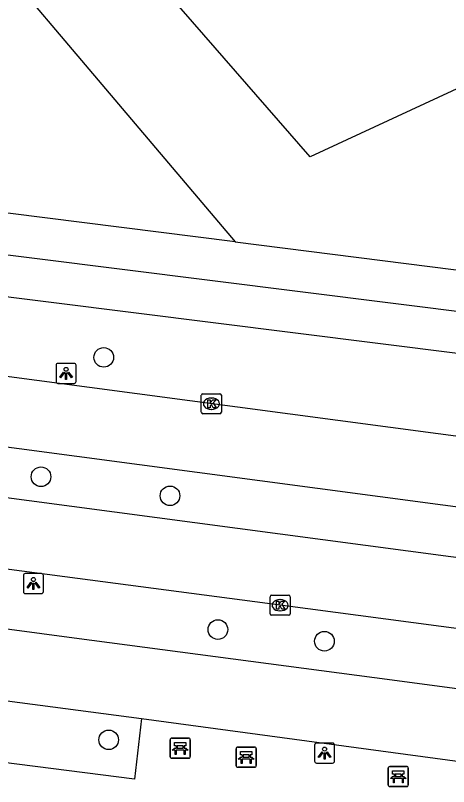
# Model space of a CAD drawing. Extents: x 155888 to 156864, y 383882 to 384671.
# Drawn here: x 156304.9 to 156326.46, y 383947.21 to 383985.65 of the extents above; entities that cross this region are included whole.
import ezdxf

# ---------------------------------------------------------------- set-up
doc = ezdxf.new("R2010")
doc.units = 0
for name, color, linetype in [('IMGEO_Bank', 7, 'Continuous'), ('IMGEO_Boom', 7, 'Continuous'), ('IMGEO_Fietspad_gesloten', 7, 'Continuous'), ('IMGEO_Groenvoorziening', 7, 'Continuous'), ('IMGEO_Kolk', 7, 'Continuous'), ('IMGEO_Lichtpunt', 7, 'Continuous'), ('IMGEO_Pand', 7, 'Continuous'), ('IMGEO_Rijbaan_lokaal_gesloten', 7, 'Continuous'), ('IMGEO_Voetpad_gesloten', 7, 'Continuous'), ('IMGEO_Voetpad_open', 7, 'Continuous')]:
    doc.layers.add(name, color=color, linetype=linetype)

msp = doc.modelspace()

# ---------------------------------------------------------------- linework, layer by layer
at = {"layer": 'IMGEO_Bank'}
for p, q in [((156312.677, 383949.624), (156313.518, 383949.624)), ((156313.518, 383949.624), (156312.677, 383949.624)), ((156312.602, 383948.699), (156312.602, 383949.54)), ((156312.602, 383949.54), (156312.602, 383948.699)), ((156312.911, 383949.13), (156312.911, 383949.236)), ((156312.955, 383949.236), (156312.955, 383949.13)), ((156313.243, 383949.242), (156312.961, 383949.242)), ((156313.249, 383949.13), (156313.249, 383949.236)), ((156313.293, 383949.236), (156313.293, 383949.13)), ((156313.602, 383949.549), (156313.602, 383948.708)), ((156313.602, 383948.708), (156313.602, 383949.549)), ((156313.299, 383949.022), (156312.906, 383949.022)), ((156312.961, 383949.124), (156313.243, 383949.124)), ((156315.886, 383948.252), (156315.886, 383949.093)), ((156315.886, 383949.093), (156315.886, 383948.252)), ((156315.961, 383949.177), (156316.802, 383949.177)), ((156316.802, 383949.177), (156315.961, 383949.177)), ((156316.886, 383949.102), (156316.886, 383948.261)), ((156316.886, 383948.261), (156316.886, 383949.102)), ((156313.527, 383948.624), (156312.686, 383948.624)), ((156312.686, 383948.624), (156313.527, 383948.624)), ((156316.583, 383948.575), (156316.19, 383948.575)), ((156316.195, 383948.683), (156316.195, 383948.789)), ((156316.239, 383948.789), (156316.239, 383948.683)), ((156316.527, 383948.795), (156316.245, 383948.795)), ((156316.245, 383948.677), (156316.527, 383948.677)), ((156316.533, 383948.683), (156316.533, 383948.789)), ((156316.577, 383948.789), (156316.577, 383948.683)), ((156316.811, 383948.177), (156315.97, 383948.177)), ((156315.97, 383948.177), (156316.811, 383948.177)), ((156323.46, 383947.286), (156323.46, 383948.127)), ((156323.46, 383948.127), (156323.46, 383947.286)), ((156323.535, 383948.211), (156324.376, 383948.211)), ((156324.376, 383948.211), (156323.535, 383948.211)), ((156324.46, 383948.136), (156324.46, 383947.295)), ((156324.46, 383947.295), (156324.46, 383948.136)), ((156323.769, 383947.717), (156323.769, 383947.823)), ((156323.813, 383947.823), (156323.813, 383947.717)), ((156324.101, 383947.829), (156323.819, 383947.829)), ((156323.819, 383947.711), (156324.101, 383947.711)), ((156324.107, 383947.717), (156324.107, 383947.823)), ((156324.151, 383947.823), (156324.151, 383947.717)), ((156324.157, 383947.609), (156323.764, 383947.609)), ((156324.385, 383947.211), (156323.544, 383947.211)), ((156323.544, 383947.211), (156324.385, 383947.211))]:
    msp.add_line(p, q, dxfattribs=at)
for points in [[(156312.905, 383949.242), (156312.819, 383949.242), (156312.819, 383949.403), (156313.382, 383949.403), (156313.382, 383949.242), (156313.299, 383949.242)], [(156312.849, 383949.022), (156312.707, 383949.022), (156312.819, 383949.124), (156312.905, 383949.124)], [(156312.899, 383949.015), (156312.899, 383948.808), (156312.856, 383948.808), (156312.856, 383949.015)], [(156313.299, 383949.124), (156313.382, 383949.124), (156313.494, 383949.022), (156313.355, 383949.022)], [(156313.349, 383949.015), (156313.349, 383948.808), (156313.305, 383948.808), (156313.305, 383949.015)], [(156316.189, 383948.795), (156316.103, 383948.795), (156316.103, 383948.956), (156316.666, 383948.956), (156316.666, 383948.795), (156316.583, 383948.795)], [(156316.133, 383948.575), (156315.991, 383948.575), (156316.103, 383948.677), (156316.189, 383948.677)], [(156316.183, 383948.568), (156316.183, 383948.361), (156316.14, 383948.361), (156316.14, 383948.568)], [(156316.583, 383948.677), (156316.666, 383948.677), (156316.778, 383948.575), (156316.639, 383948.575)], [(156316.633, 383948.568), (156316.633, 383948.361), (156316.589, 383948.361), (156316.589, 383948.568)], [(156323.707, 383947.609), (156323.565, 383947.609), (156323.677, 383947.711), (156323.763, 383947.711)], [(156323.763, 383947.829), (156323.677, 383947.829), (156323.677, 383947.99), (156324.24, 383947.99), (156324.24, 383947.829), (156324.157, 383947.829)], [(156324.157, 383947.711), (156324.24, 383947.711), (156324.352, 383947.609), (156324.213, 383947.609)], [(156323.757, 383947.602), (156323.757, 383947.395), (156323.714, 383947.395), (156323.714, 383947.602)], [(156324.207, 383947.602), (156324.207, 383947.395), (156324.163, 383947.395), (156324.163, 383947.602)]]:
    msp.add_lwpolyline(points, dxfattribs=at)
for centre, radius, start, end in [((156312.68, 383949.546), 0.0779, 92.4484, 184.2845), ((156312.68, 383949.546), 0.0779, 92.4484, 184.2845), ((156313.524, 383949.546), 0.0779, 2.4484, 94.2845), ((156313.524, 383949.546), 0.0779, 2.4484, 94.2845), ((156312.904, 383949.235), 0.00671, 2.8957, 87.1043), ((156312.961, 383949.235), 0.00671, 92.8957, 177.1043), ((156313.243, 383949.235), 0.00671, 2.8957, 87.1043), ((156313.3, 383949.235), 0.00671, 92.8957, 177.1043), ((156312.849, 383949.015), 0.00671, 2.8957, 87.1043), ((156312.906, 383949.015), 0.00671, 92.8957, 177.1043), ((156312.904, 383949.131), 0.00671, 272.8957, 357.1043), ((156312.961, 383949.131), 0.00671, 182.8957, 267.1043), ((156313.243, 383949.131), 0.00671, 272.8957, 357.1043), ((156313.3, 383949.131), 0.00671, 182.8957, 267.1043), ((156313.298, 383949.015), 0.00671, 2.8957, 87.1043), ((156313.355, 383949.015), 0.00671, 92.8957, 177.1043), ((156315.964, 383949.099), 0.0779, 92.4484, 184.2845), ((156315.964, 383949.099), 0.0779, 92.4484, 184.2845), ((156316.808, 383949.099), 0.0779, 2.4484, 94.2845), ((156316.808, 383949.099), 0.0779, 2.4484, 94.2845), ((156312.68, 383948.702), 0.0779, 182.4484, 274.2845), ((156312.68, 383948.702), 0.0779, 182.4484, 274.2845), ((156313.524, 383948.702), 0.0779, 272.4484, 4.2845), ((156313.524, 383948.702), 0.0779, 272.4484, 4.2845), ((156316.133, 383948.568), 0.00671, 2.8957, 87.1043), ((156316.19, 383948.568), 0.00671, 92.8957, 177.1043), ((156316.188, 383948.788), 0.00671, 2.8957, 87.1043), ((156316.188, 383948.684), 0.00671, 272.8957, 357.1043), ((156316.245, 383948.788), 0.00671, 92.8957, 177.1043), ((156316.245, 383948.684), 0.00671, 182.8957, 267.1043), ((156316.527, 383948.788), 0.00671, 2.8957, 87.1043), ((156316.527, 383948.684), 0.00671, 272.8957, 357.1043), ((156316.584, 383948.788), 0.00671, 92.8957, 177.1043), ((156316.584, 383948.684), 0.00671, 182.8957, 267.1043), ((156316.582, 383948.568), 0.00671, 2.8957, 87.1043), ((156316.639, 383948.568), 0.00671, 92.8957, 177.1043), ((156315.964, 383948.255), 0.0779, 182.4484, 274.2845), ((156315.964, 383948.255), 0.0779, 182.4484, 274.2845), ((156316.808, 383948.255), 0.0779, 272.4484, 4.2845), ((156316.808, 383948.255), 0.0779, 272.4484, 4.2845), ((156323.538, 383948.133), 0.0779, 92.4484, 184.2845), ((156323.538, 383948.133), 0.0779, 92.4484, 184.2845), ((156324.382, 383948.133), 0.0779, 2.4484, 94.2845), ((156324.382, 383948.133), 0.0779, 2.4484, 94.2845), ((156323.762, 383947.822), 0.00671, 2.8957, 87.1043), ((156323.762, 383947.718), 0.00671, 272.8957, 357.1043), ((156323.819, 383947.822), 0.00671, 92.8957, 177.1043), ((156323.819, 383947.718), 0.00671, 182.8957, 267.1043), ((156324.101, 383947.822), 0.00671, 2.8957, 87.1043), ((156324.101, 383947.718), 0.00671, 272.8957, 357.1043), ((156324.158, 383947.822), 0.00671, 92.8957, 177.1043), ((156324.158, 383947.718), 0.00671, 182.8957, 267.1043), ((156323.707, 383947.602), 0.00671, 2.8957, 87.1043), ((156323.764, 383947.602), 0.00671, 92.8957, 177.1043), ((156324.156, 383947.602), 0.00671, 2.8957, 87.1043), ((156324.213, 383947.602), 0.00671, 92.8957, 177.1043), ((156324.382, 383947.289), 0.0779, 272.4484, 4.2845), ((156324.382, 383947.289), 0.0779, 272.4484, 4.2845), ((156323.538, 383947.289), 0.0779, 182.4484, 274.2845), ((156323.538, 383947.289), 0.0779, 182.4484, 274.2845)]:
    msp.add_arc(centre, radius, start, end, dxfattribs=at)
at = {"layer": 'IMGEO_Boom'}
for centre in [(156309.294, 383968.603), (156306.17, 383962.654), (156312.595, 383961.703), (156314.977, 383955.036), (156320.284, 383954.454), (156309.541, 383949.541)]:
    msp.add_circle(centre, 0.489, dxfattribs=at)
at = {"layer": 'IMGEO_Fietspad_gesloten'}
for points in [[(156355.356, 383948.3), (156353.825, 383948.5), (156350.172, 383948.959), (156338.567, 383950.525), (156323.65, 383952.522), (156307.823, 383954.602), (156287.382, 383957.354), (156268.441, 383959.872), (156254.921, 383961.665), (156243.285, 383963.219), (156236.368, 383964.123), (156226.69, 383965.478), (156217.655, 383966.653), (156216.347, 383966.84)], [(156256.907, 383957.756), (156311.179, 383950.607)], [(156311.179, 383950.607), (156329.476, 383948.136)]]:
    msp.add_lwpolyline(points, dxfattribs=at)
at = {"layer": 'IMGEO_Groenvoorziening'}
msp.add_lwpolyline([(156315.845, 383974.354), (156341.379, 383971.117), (156354.333, 383969.486)], dxfattribs=at)
at = {"layer": 'IMGEO_Kolk'}
for p, q in [((156314.153, 383965.867), (156314.153, 383966.719)), ((156314.228, 383966.793), (156315.08, 383966.793)), ((156314.641, 383966.573), (156314.666, 383966.573)), ((156315.154, 383966.719), (156315.154, 383965.867)), ((156315.08, 383965.793), (156314.228, 383965.793)), ((156314.664, 383966.013), (156314.639, 383966.013)), ((156317.574, 383955.824), (156317.574, 383956.676)), ((156317.649, 383956.75), (156318.501, 383956.75)), ((156318.062, 383956.53), (156318.087, 383956.53)), ((156318.575, 383956.676), (156318.575, 383955.824)), ((156318.501, 383955.75), (156317.649, 383955.75)), ((156318.085, 383955.97), (156318.06, 383955.97))]:
    msp.add_line(p, q, dxfattribs=at)
for points in [[(156314.153, 383965.867), (156314.153, 383966.719)], [(156314.228, 383966.793), (156315.08, 383966.793)], [(156315.154, 383966.719), (156315.154, 383965.867)], [(156314.474, 383966.493), (156314.597, 383966.493), (156314.597, 383966.342), (156314.727, 383966.493), (156314.891, 383966.493), (156314.745, 383966.342), (156314.898, 383966.093), (156314.746, 383966.093), (156314.661, 383966.257), (156314.597, 383966.19), (156314.597, 383966.093), (156314.474, 383966.093), (156314.474, 383966.493)], [(156315.08, 383965.793), (156314.228, 383965.793)], [(156317.574, 383955.824), (156317.574, 383956.676)], [(156317.649, 383956.75), (156318.501, 383956.75)], [(156318.575, 383956.676), (156318.575, 383955.824)], [(156317.895, 383956.45), (156318.018, 383956.45), (156318.018, 383956.299), (156318.148, 383956.45), (156318.312, 383956.45), (156318.166, 383956.299), (156318.319, 383956.05), (156318.167, 383956.05), (156318.082, 383956.214), (156318.018, 383956.147), (156318.018, 383956.05), (156317.895, 383956.05), (156317.895, 383956.45)], [(156318.501, 383955.75), (156317.649, 383955.75)]]:
    msp.add_lwpolyline(points, dxfattribs=at)
for centre, start, end in [((156314.23, 383966.717), 91.552, 178.448), ((156314.23, 383966.717), 91.552, 178.448), ((156315.078, 383966.717), 1.552, 88.448), ((156315.078, 383966.717), 1.552, 88.448), ((156314.23, 383965.869), 181.552, 268.448), ((156314.23, 383965.869), 181.552, 268.448), ((156315.078, 383965.869), 271.552, 358.448), ((156315.078, 383965.869), 271.552, 358.448), ((156317.651, 383956.674), 91.552, 178.448), ((156317.651, 383956.674), 91.552, 178.448), ((156318.499, 383956.674), 1.552, 88.448), ((156318.499, 383956.674), 1.552, 88.448), ((156317.651, 383955.826), 181.552, 268.448), ((156317.651, 383955.826), 181.552, 268.448), ((156318.499, 383955.826), 271.552, 358.448), ((156318.499, 383955.826), 271.552, 358.448)]:
    msp.add_arc(centre, 0.0765, start, end, dxfattribs=at)
for centre, major_axis, ratio, start_param, end_param in [((156314.64, 383966.293), (-0.387, 0.002), 0.722429, 4.712389, 7.853982), ((156314.665, 383966.293), (-0.39, 0.002), 0.717154, 1.570796, 4.712389), ((156318.061, 383956.25), (-0.387, 0.002), 0.722429, 4.712389, 7.853982), ((156318.086, 383956.25), (-0.39, 0.002), 0.717154, 1.570796, 4.712389)]:
    msp.add_ellipse(centre, major_axis=major_axis, ratio=ratio, start_param=start_param, end_param=end_param, dxfattribs=at)
at = {"layer": 'IMGEO_Lichtpunt'}
for p, q in [((156306.921, 383968.209), (156306.921, 383967.402)), ((156306.921, 383968.209), (156306.921, 383967.402)), ((156307.823, 383968.304), (156307.015, 383968.304)), ((156307.823, 383968.304), (156307.015, 383968.304)), ((156307.917, 383967.402), (156307.917, 383968.209)), ((156307.917, 383967.402), (156307.917, 383968.209)), ((156307.015, 383967.308), (156307.823, 383967.308)), ((156307.015, 383967.308), (156307.823, 383967.308)), ((156305.295, 383957.734), (156305.295, 383956.927)), ((156305.295, 383957.734), (156305.295, 383956.927)), ((156306.197, 383957.829), (156305.389, 383957.829)), ((156306.197, 383957.829), (156305.389, 383957.829)), ((156306.291, 383956.927), (156306.291, 383957.734)), ((156306.291, 383956.927), (156306.291, 383957.734)), ((156305.389, 383956.833), (156306.197, 383956.833)), ((156305.389, 383956.833), (156306.197, 383956.833)), ((156319.79, 383949.282), (156319.79, 383948.475)), ((156319.79, 383949.282), (156319.79, 383948.475)), ((156320.692, 383949.377), (156319.884, 383949.377)), ((156320.692, 383949.377), (156319.884, 383949.377)), ((156320.786, 383948.475), (156320.786, 383949.282)), ((156320.786, 383948.475), (156320.786, 383949.282)), ((156319.884, 383948.381), (156320.692, 383948.381)), ((156319.884, 383948.381), (156320.692, 383948.381))]:
    msp.add_line(p, q, dxfattribs=at)
for points in [[(156307.295, 383967.873), (156307.334, 383967.845), (156307.146, 383967.583), (156307.108, 383967.61), (156307.295, 383967.873)], [(156307.397, 383967.825), (156307.444, 383967.825), (156307.444, 383967.503), (156307.397, 383967.503), (156307.397, 383967.825)], [(156307.507, 383967.845), (156307.545, 383967.872), (156307.732, 383967.61), (156307.693, 383967.582), (156307.507, 383967.845)], [(156305.669, 383957.398), (156305.708, 383957.37), (156305.52, 383957.108), (156305.482, 383957.135), (156305.669, 383957.398)], [(156305.771, 383957.35), (156305.818, 383957.35), (156305.818, 383957.028), (156305.771, 383957.028), (156305.771, 383957.35)], [(156305.881, 383957.37), (156305.919, 383957.397), (156306.106, 383957.135), (156306.067, 383957.107), (156305.881, 383957.37)], [(156320.164, 383948.946), (156320.203, 383948.918), (156320.015, 383948.656), (156319.977, 383948.683), (156320.164, 383948.946)], [(156320.266, 383948.898), (156320.313, 383948.898), (156320.313, 383948.576), (156320.266, 383948.576), (156320.266, 383948.898)], [(156320.376, 383948.918), (156320.414, 383948.945), (156320.601, 383948.683), (156320.562, 383948.655), (156320.376, 383948.918)]]:
    msp.add_lwpolyline(points, dxfattribs=at)
for centre in [(156307.42, 383968.007), (156305.794, 383957.532), (156320.289, 383949.08)]:
    msp.add_circle(centre, 0.0994, dxfattribs=at)
for centre, start, end in [((156307.015, 383968.209), 90, 180), ((156307.015, 383968.209), 90, 180), ((156307.823, 383968.209), 0, 90), ((156307.823, 383968.209), 0, 90), ((156307.015, 383967.402), 180, 270), ((156307.015, 383967.402), 180, 270), ((156307.823, 383967.402), 270, 0), ((156307.823, 383967.402), 270, 360), ((156305.389, 383957.734), 90, 180), ((156305.389, 383957.734), 90, 180), ((156306.197, 383957.734), 0, 90), ((156306.197, 383957.734), 0, 90), ((156305.389, 383956.927), 180, 270), ((156305.389, 383956.927), 180, 270), ((156306.197, 383956.927), 270, 0), ((156306.197, 383956.927), 270, 360), ((156319.884, 383949.282), 90, 180), ((156319.884, 383949.282), 90, 180), ((156320.692, 383949.282), 0, 90), ((156320.692, 383949.282), 0, 90), ((156319.884, 383948.475), 180, 270), ((156319.884, 383948.475), 180, 270), ((156320.692, 383948.475), 270, 0), ((156320.692, 383948.475), 270, 360)]:
    msp.add_arc(centre, 0.0946, start, end, dxfattribs=at)
at = {"layer": 'IMGEO_Pand'}
msp.add_lwpolyline([(156340.462, 384000.551), (156340.94, 384000), (156348.031, 383991.825), (156319.575, 383978.606), (156312.138, 383987.155), (156311.838, 383986.924), (156311.414, 383987.406), (156325.891, 384000), (156329.324, 384002.986)], dxfattribs=at)
at = {"layer": 'IMGEO_Rijbaan_lokaal_gesloten'}
for points in [[(156344.123, 383962.401), (156335.942, 383963.466), (156238.632, 383976.41), (156227.719, 383977.85), (156227.594, 383977.866)], [(156217.818, 383975.667), (156356.133, 383957.261)], [(156355.813, 383954.767), (156217.591, 383973.143)], [(156343.573, 383952.873), (156339.376, 383953.436), (156318.075, 383956.25), (156295.746, 383959.197), (156274.463, 383962.028), (156254.172, 383964.712), (156232.85, 383967.556), (156217.144, 383969.655)]]:
    msp.add_lwpolyline(points, dxfattribs=at)
at = {"layer": 'IMGEO_Voetpad_gesloten'}
for points in [[(156307.069, 384017.32), (156304.657, 384016.349), (156302.204, 384015.091), (156300.277, 384013.673), (156298.459, 384011.812), (156296.718, 384009.276), (156295.763, 384007.263), (156295.11, 384004.736), (156295.063, 384003.225), (156295.882, 383999.681), (156296.917, 383996.704), (156315.845, 383974.354)], [(156315.845, 383974.354), (156297.002, 383976.743)], [(156311.179, 383950.607), (156310.829, 383947.586), (156281.131, 383951.374), (156256.443, 383954.67), (156256.907, 383957.756)]]:
    msp.add_lwpolyline(points, dxfattribs=at)
at = {"layer": 'IMGEO_Voetpad_open'}
for points in [[(156225.119, 383982.137), (156294.493, 383972.889), (156351.373, 383965.739), (156357.724, 383964.959)], [(156354.199, 383967.489), (156341.428, 383969.061), (156296.829, 383974.668)]]:
    msp.add_lwpolyline(points, dxfattribs=at)

doc.saveas('drawing.dxf')
